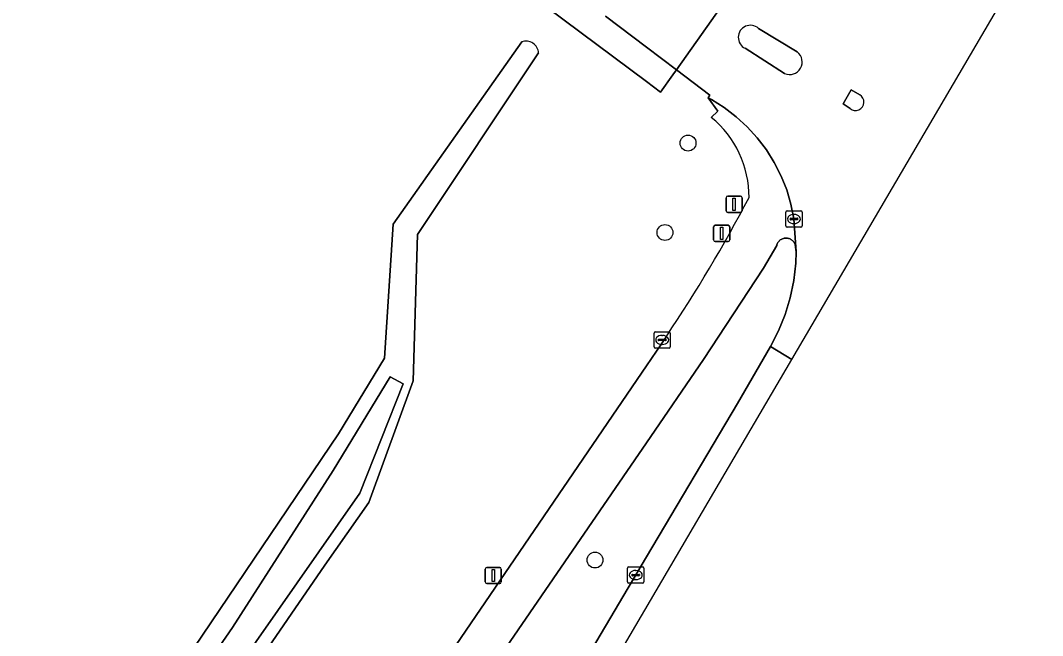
# Model space of a CAD drawing. Extents: x 158132 to 159664, y 385256 to 387218.
# Drawn here: x 159461.4 to 159524.4, y 385654.8 to 385692.7 of the extents above; entities that cross this region are included whole.
import ezdxf

# ---------------------------------------------------------------- set-up
doc = ezdxf.new("R2010")
doc.units = 0
for name, color, linetype in [('IMGEO_Berm_groen', 7, 'Continuous'), ('IMGEO_Boom', 7, 'Continuous'), ('IMGEO_Fietspad_gesloten', 7, 'Continuous'), ('IMGEO_Fietspad_open', 7, 'Continuous'), ('IMGEO_Gemengd_bos', 7, 'Continuous'), ('IMGEO_Kolk', 7, 'Continuous'), ('IMGEO_Lichtmast', 7, 'Continuous'), ('IMGEO_Oever', 7, 'Continuous'), ('IMGEO_Rijbaan_lokaal_gesloten', 7, 'Continuous'), ('IMGEO_Rioolput', 7, 'Continuous'), ('IMGEO_Verkeersbordpaal', 7, 'Continuous'), ('IMGEO_Verkeerseiland_gesloten', 7, 'Continuous'), ('IMGEO_Verkeerseiland_open', 7, 'Continuous'), ('IMGEO_Waterloop', 7, 'Continuous')]:
    doc.layers.add(name, color=color, linetype=linetype)

msp = doc.modelspace()

# ---------------------------------------------------------------- linework, layer by layer
at = {"layer": 'IMGEO_Berm_groen'}
msp.add_lwpolyline([(159492.687, 385647.267), (159500, 385659.649), (159505.616, 385669.1), (159507.647, 385672.616), (159508.143, 385673.583), (159508.55, 385674.59), (159508.866, 385675.63), (159509.088, 385676.694), (159509.213, 385677.773), (159509.243, 385678.46), (159509.201, 385678.758), (159509.195, 385678.81), (159509.185, 385678.862), (159509.17, 385678.913), (159509.15, 385678.962), (159509.127, 385679.009), (159509.099, 385679.054), (159509.067, 385679.096), (159509.031, 385679.135), (159508.993, 385679.171), (159508.951, 385679.203), (159508.906, 385679.232), (159508.859, 385679.256), (159508.81, 385679.276), (159508.76, 385679.291), (159508.708, 385679.302), (159508.656, 385679.309), (159508.603, 385679.31), (159508.55, 385679.307), (159508.498, 385679.299), (159508.447, 385679.287), (159508.397, 385679.27), (159508.349, 385679.248), (159508.303, 385679.223), (159508.259, 385679.193), (159508.218, 385679.16), (159508.18, 385679.123), (159508.146, 385679.083), (159508.115, 385679.04), (159508.089, 385678.994), (159508.066, 385678.946), (159508.048, 385678.896), (159508.038, 385678.859), (159507.223, 385677.452), (159503.525, 385671.819), (159500, 385666.681), (159485.615, 385645.713)], dxfattribs=at)
at = {"layer": 'IMGEO_Boom'}
for centre in [(159502.57, 385685.171), (159501.144, 385679.655), (159496.829, 385659.449)]:
    msp.add_circle(centre, 0.489, dxfattribs=at)
at = {"layer": 'IMGEO_Fietspad_gesloten'}
for points in [[(159500, 385666.681), (159503.525, 385671.819), (159507.223, 385677.452), (159508.038, 385678.859), (159508.048, 385678.896), (159508.066, 385678.946), (159508.089, 385678.994), (159508.115, 385679.04), (159508.146, 385679.083), (159508.18, 385679.123), (159508.218, 385679.16), (159508.259, 385679.193), (159508.303, 385679.223), (159508.349, 385679.248), (159508.397, 385679.27), (159508.447, 385679.287), (159508.498, 385679.299), (159508.55, 385679.307), (159508.603, 385679.31), (159508.656, 385679.309), (159508.708, 385679.302), (159508.76, 385679.291), (159508.81, 385679.276), (159508.859, 385679.256), (159508.906, 385679.232), (159508.951, 385679.203), (159508.993, 385679.171), (159509.031, 385679.135), (159509.067, 385679.096), (159509.099, 385679.054), (159509.127, 385679.009), (159509.15, 385678.962), (159509.17, 385678.913), (159509.185, 385678.862), (159509.195, 385678.81), (159509.201, 385678.758), (159509.243, 385678.46), (159509.103, 385680.488), (159508.918, 385681.394), (159508.652, 385682.28), (159508.308, 385683.139), (159507.889, 385683.964), (159507.398, 385684.748), (159506.839, 385685.485), (159506.216, 385686.169), (159505.535, 385686.795), (159504.8, 385687.357), (159504.018, 385687.852), (159503.813, 385687.966), (159504.4, 385687.141), (159504.003, 385686.745)], [(159501.232, 385673.246), (159500, 385671.439), (159467.795, 385624.195), (159462.952, 385616.695)], [(159465.304, 385615.407), (159470.101, 385622.763), (159484.366, 385643.892), (159485.615, 385645.713), (159500, 385666.681)]]:
    msp.add_lwpolyline(points, dxfattribs=at)
for centre, radius, start, end in [((159500.061, 385681.872), 6.268, 359.40079, 51.03498), ((159422.426, 385725.968), 94.816, 326.21707, 332.24007)]:
    msp.add_arc(centre, radius, start, end, dxfattribs=at)
at = {"layer": 'IMGEO_Fietspad_open'}
msp.add_lwpolyline([(159489.561, 385696.503), (159493.882, 385693.526), (159500, 385688.965), (159500.873, 385688.314), (159501.64, 385689.373), (159501.863, 385689.681), (159500, 385691.091), (159497.476, 385693.001)], dxfattribs=at)
at = {"layer": 'IMGEO_Gemengd_bos'}
for points in [[(159504.003, 385686.745), (159504.4, 385687.141), (159503.813, 385687.966), (159503.905, 385688.135), (159501.863, 385689.681), (159501.64, 385689.373), (159500.873, 385688.314), (159500, 385688.965), (159493.882, 385693.526), (159489.561, 385696.503)], [(159331.512, 385623.597), (159362.376, 385606.446), (159365.918, 385604.015), (159416.367, 385572.963), (159445.368, 385614.517), (159481.014, 385667.243), (159483.848, 385671.897), (159484.375, 385680.168), (159492.315, 385691.406)], [(159493.352, 385690.734), (159485.879, 385679.522), (159485.62, 385670.506), (159482.886, 385662.99), (159480.165, 385659.135), (159448.136, 385612.543), (159419.165, 385571.033), (159417.864, 385569.346), (159360.801, 385604.704), (159330.651, 385621.297)], [(159398.87, 385528.731), (159422.983, 385564.547), (159448.11, 385601.527), (159451.071, 385605.708), (159452.241, 385606.73), (159453.89, 385607.616), (159454.789, 385607.713), (159455.576, 385608.317), (159456.774, 385608.57), (159457.009, 385608.467), (159462.952, 385616.695), (159467.795, 385624.195), (159500, 385671.439), (159501.232, 385673.246)]]:
    msp.add_lwpolyline(points, dxfattribs=at)
for centre, radius, start, end in [((159492.583, 385690.683), 0.771, 3.79207, 110.31958), ((159500.061, 385681.872), 6.268, 359.40079, 51.03498), ((159422.426, 385725.968), 94.816, 326.21707, 332.24007)]:
    msp.add_arc(centre, radius, start, end, dxfattribs=at)
at = {"layer": 'IMGEO_Kolk'}
for p, q in [((159508.601, 385680.061), (159508.601, 385680.913)), ((159508.676, 385680.987), (159509.528, 385680.987)), ((159509.089, 385680.767), (159509.114, 385680.767)), ((159509.602, 385680.913), (159509.602, 385680.061)), ((159508.86, 385680.481), (159508.86, 385680.493)), ((159509.298, 385680.444), (159508.9, 385680.444)), ((159508.903, 385680.53), (159509.301, 385680.53)), ((159509.112, 385680.207), (159509.087, 385680.207)), ((159509.344, 385680.493), (159509.344, 385680.481)), ((159509.528, 385679.987), (159508.676, 385679.987)), ((159498.842, 385658.099), (159498.842, 385658.951)), ((159498.917, 385659.025), (159499.769, 385659.025)), ((159499.33, 385658.805), (159499.355, 385658.805)), ((159499.843, 385658.951), (159499.843, 385658.099)), ((159499.769, 385658.025), (159498.917, 385658.025)), ((159499.101, 385658.519), (159499.101, 385658.531)), ((159499.539, 385658.482), (159499.141, 385658.482)), ((159499.144, 385658.568), (159499.542, 385658.568)), ((159499.353, 385658.245), (159499.328, 385658.245)), ((159499.585, 385658.531), (159499.585, 385658.519))]:
    msp.add_line(p, q, dxfattribs=at)
for points in [[(159508.601, 385680.061), (159508.601, 385680.913)], [(159508.676, 385680.987), (159509.528, 385680.987)], [(159509.602, 385680.913), (159509.602, 385680.061)], [(159509.528, 385679.987), (159508.676, 385679.987)], [(159498.842, 385658.099), (159498.842, 385658.951)], [(159498.917, 385659.025), (159499.769, 385659.025)], [(159499.843, 385658.951), (159499.843, 385658.099)], [(159499.769, 385658.025), (159498.917, 385658.025)]]:
    msp.add_lwpolyline(points, dxfattribs=at)
for centre, radius, start, end in [((159508.678, 385680.911), 0.0765, 91.55205, 178.44795), ((159508.678, 385680.911), 0.0765, 91.55205, 178.44795), ((159509.526, 385680.911), 0.0765, 1.55205, 88.44795), ((159509.526, 385680.911), 0.0765, 1.55205, 88.44795), ((159508.9, 385680.49), 0.0403, 85.87752, 175.75265), ((159508.897, 385680.48), 0.0366, 178.93798, 274.71019), ((159509.301, 385680.487), 0.043, 264.86636, 352.45326), ((159509.305, 385680.492), 0.0386, 1.73085, 96.63898), ((159508.678, 385680.063), 0.0765, 181.55205, 268.44795), ((159508.678, 385680.063), 0.0765, 181.55205, 268.44795), ((159509.526, 385680.063), 0.0765, 271.55205, 358.44795), ((159509.526, 385680.063), 0.0765, 271.55205, 358.44795), ((159498.919, 385658.949), 0.0765, 91.55205, 178.44795), ((159498.919, 385658.949), 0.0765, 91.55205, 178.44795), ((159499.767, 385658.949), 0.0765, 1.55205, 88.44795), ((159499.767, 385658.949), 0.0765, 1.55205, 88.44795), ((159498.919, 385658.101), 0.0765, 181.55205, 268.44795), ((159498.919, 385658.101), 0.0765, 181.55205, 268.44795), ((159499.141, 385658.528), 0.0403, 85.87752, 175.75265), ((159499.138, 385658.518), 0.0366, 178.93798, 274.71019), ((159499.542, 385658.525), 0.043, 264.86636, 352.45326), ((159499.546, 385658.53), 0.0386, 1.73085, 96.63898), ((159499.767, 385658.101), 0.0765, 271.55205, 358.44795), ((159499.767, 385658.101), 0.0765, 271.55205, 358.44795)]:
    msp.add_arc(centre, radius, start, end, dxfattribs=at)
for centre, major_axis, ratio, start_param, end_param in [((159509.088, 385680.487), (-0.387, 0.002), 0.722429, 4.712389, 7.853982), ((159509.113, 385680.487), (-0.39, 0.002), 0.717154, 1.570796, 4.712389), ((159499.329, 385658.525), (-0.387, 0.002), 0.722429, 4.712389, 7.853982), ((159499.354, 385658.525), (-0.39, 0.002), 0.717154, 1.570796, 4.712389)]:
    msp.add_ellipse(centre, major_axis=major_axis, ratio=ratio, start_param=start_param, end_param=end_param, dxfattribs=at)
at = {"layer": 'IMGEO_Lichtmast'}
for p, q in [((159504.248, 385680.101), (159505.038, 385680.101)), ((159505.038, 385680.101), (159504.248, 385680.101)), ((159504.148, 385679.201), (159504.148, 385680.001)), ((159504.148, 385680.001), (159504.148, 385679.201)), ((159505.138, 385680.001), (159505.138, 385679.201)), ((159505.138, 385679.201), (159505.138, 385680.001)), ((159505.038, 385679.101), (159504.248, 385679.101)), ((159504.248, 385679.101), (159505.038, 385679.101)), ((159490.061, 385658.097), (159490.061, 385658.897)), ((159490.061, 385658.897), (159490.061, 385658.097)), ((159490.161, 385658.997), (159490.951, 385658.997)), ((159490.951, 385658.997), (159490.161, 385658.997)), ((159491.051, 385658.897), (159491.051, 385658.097)), ((159491.051, 385658.097), (159491.051, 385658.897)), ((159490.951, 385657.997), (159490.161, 385657.997)), ((159490.161, 385657.997), (159490.951, 385657.997))]:
    msp.add_line(p, q, dxfattribs=at)
for points in [[(159504.568, 385679.976), (159504.718, 385679.976), (159504.718, 385679.226), (159504.568, 385679.226), (159504.568, 385679.976)], [(159490.481, 385658.872), (159490.631, 385658.872), (159490.631, 385658.122), (159490.481, 385658.122), (159490.481, 385658.872)]]:
    msp.add_lwpolyline(points, dxfattribs=at)
for centre, start, end in [((159504.248, 385680.001), 90, 180), ((159504.248, 385680.001), 90, 180), ((159505.038, 385680.001), 0, 90), ((159505.038, 385680.001), 360, 90), ((159504.248, 385679.201), 180, 270), ((159504.248, 385679.201), 180, 270), ((159505.038, 385679.201), 270, 0), ((159505.038, 385679.201), 270, 0), ((159490.161, 385658.897), 90, 180), ((159490.161, 385658.897), 90, 180), ((159490.951, 385658.897), 0, 90), ((159490.951, 385658.897), 360, 90), ((159490.161, 385658.097), 180, 270), ((159490.161, 385658.097), 180, 270), ((159490.951, 385658.097), 270, 0), ((159490.951, 385658.097), 270, 0)]:
    msp.add_arc(centre, 0.1, start, end, dxfattribs=at)
at = {"layer": 'IMGEO_Oever'}
for points in [[(159492.315, 385691.406), (159484.375, 385680.168), (159483.848, 385671.897), (159481.014, 385667.243), (159445.368, 385614.517), (159416.367, 385572.963), (159365.918, 385604.015), (159362.376, 385606.446), (159331.512, 385623.597)], [(159330.651, 385621.297), (159360.801, 385604.704), (159417.864, 385569.346), (159419.165, 385571.033), (159448.136, 385612.543), (159480.165, 385659.135), (159482.886, 385662.99), (159485.62, 385670.506), (159485.879, 385679.522), (159493.352, 385690.734)], [(159416.874, 385571.895), (159474.475, 385655.292), (159480.675, 385664.974), (159484.199, 385670.749), (159485.006, 385670.324), (159482.331, 385663.572), (159417.447, 385570.791)]]:
    msp.add_lwpolyline(points, dxfattribs=at)
msp.add_arc((159492.583, 385690.683), 0.771, 3.79207, 110.31958, dxfattribs=at)
at = {"layer": 'IMGEO_Rijbaan_lokaal_gesloten'}
for points in [[(159497.476, 385693.001), (159500, 385691.091), (159501.863, 385689.681), (159506.724, 385696.603), (159505.357, 385697.249), (159505.344, 385697.255), (159499.691, 385699.925), (159493.002, 385703.831), (159490.966, 385704.917), (159487.215, 385707.187), (159483.252, 385709.974)], [(159508.972, 385671.83), (159521.594, 385693.348), (159524.435, 385697.771), (159521.095, 385700.04), (159520.69, 385699.389), (159520.615, 385699.294), (159520.526, 385699.181), (159518.868, 385697.08)], [(159506.724, 385696.603), (159501.863, 385689.681), (159503.905, 385688.135), (159503.813, 385687.966), (159504.018, 385687.852), (159504.8, 385687.357), (159505.535, 385686.795), (159506.216, 385686.169), (159506.839, 385685.485), (159507.398, 385684.748), (159507.889, 385683.964), (159508.308, 385683.139), (159508.652, 385682.28), (159508.918, 385681.394), (159509.103, 385680.488), (159509.243, 385678.46), (159509.213, 385677.773), (159509.088, 385676.694), (159508.866, 385675.63), (159508.55, 385674.59), (159508.143, 385673.583), (159507.647, 385672.616), (159508.972, 385671.83)], [(159506.914, 385692.248), (159509.307, 385690.794)], [(159508.528, 385689.459), (159506.085, 385691.016)], [(159512.561, 385687.299), (159512.139, 385687.6), (159512.639, 385688.456), (159513.162, 385688.156)], [(159381.181, 385462.724), (159429.52, 385536.377), (159508.972, 385671.83), (159507.647, 385672.616), (159505.616, 385669.1), (159500, 385659.649), (159492.687, 385647.267), (159492.063, 385646.21), (159486.491, 385636.827), (159474.05, 385615.878), (159442.227, 385561.786), (159440.793, 385559.563), (159438.122, 385555.049), (159427.275, 385538.785), (159415.675, 385521.795)]]:
    msp.add_lwpolyline(points, dxfattribs=at)
for centre, radius, start, end in [((159506.415, 385691.689), 0.749, 48.21193, 243.91567), ((159508.829, 385690.178), 0.78, 247.3029, 52.16822), ((159512.895, 385687.704), 0.525, 230.49621, 59.42109)]:
    msp.add_arc(centre, radius, start, end, dxfattribs=at)
at = {"layer": 'IMGEO_Rioolput'}
for p, q in [((159500.473, 385672.602), (159500.473, 385673.454)), ((159500.548, 385673.528), (159501.4, 385673.528)), ((159500.961, 385673.308), (159500.986, 385673.308)), ((159501.474, 385673.454), (159501.474, 385672.602)), ((159501.4, 385672.528), (159500.548, 385672.528)), ((159500.732, 385673.022), (159500.732, 385673.034)), ((159501.17, 385672.985), (159500.772, 385672.985)), ((159500.775, 385673.071), (159501.173, 385673.071)), ((159500.984, 385672.748), (159500.959, 385672.748)), ((159501.216, 385673.034), (159501.216, 385673.022))]:
    msp.add_line(p, q, dxfattribs=at)
for points in [[(159500.473, 385672.602), (159500.473, 385673.454)], [(159500.548, 385673.528), (159501.4, 385673.528)], [(159501.474, 385673.454), (159501.474, 385672.602)], [(159501.4, 385672.528), (159500.548, 385672.528)]]:
    msp.add_lwpolyline(points, dxfattribs=at)
for centre, radius, start, end in [((159500.55, 385673.452), 0.0765, 91.55205, 178.44795), ((159500.55, 385673.452), 0.0765, 91.55205, 178.44795), ((159501.398, 385673.452), 0.0765, 1.55205, 88.44795), ((159501.398, 385673.452), 0.0765, 1.55205, 88.44795), ((159500.55, 385672.604), 0.0765, 181.55205, 268.44795), ((159500.55, 385672.604), 0.0765, 181.55205, 268.44795), ((159500.772, 385673.031), 0.0403, 85.87752, 175.75265), ((159500.769, 385673.021), 0.0366, 178.93798, 274.71019), ((159501.173, 385673.028), 0.043, 264.86636, 352.45326), ((159501.177, 385673.033), 0.0386, 1.73085, 96.63898), ((159501.398, 385672.604), 0.0765, 271.55205, 358.44795), ((159501.398, 385672.604), 0.0765, 271.55205, 358.44795)]:
    msp.add_arc(centre, radius, start, end, dxfattribs=at)
for centre, major_axis, ratio, start_param, end_param in [((159500.96, 385673.028), (-0.387, 0.002), 0.722429, 4.712389, 7.853982), ((159500.985, 385673.028), (-0.39, 0.002), 0.717154, 1.570796, 4.712389)]:
    msp.add_ellipse(centre, major_axis=major_axis, ratio=ratio, start_param=start_param, end_param=end_param, dxfattribs=at)
at = {"layer": 'IMGEO_Verkeersbordpaal'}
for p, q in [((159504.914, 385680.996), (159504.914, 385681.796)), ((159504.914, 385681.796), (159504.914, 385680.996)), ((159505.014, 385681.896), (159505.804, 385681.896)), ((159505.804, 385681.896), (159505.014, 385681.896)), ((159505.904, 385681.796), (159505.904, 385680.996)), ((159505.904, 385680.996), (159505.904, 385681.796)), ((159505.804, 385680.896), (159505.014, 385680.896)), ((159505.014, 385680.896), (159505.804, 385680.896))]:
    msp.add_line(p, q, dxfattribs=at)
msp.add_lwpolyline([(159505.334, 385681.771), (159505.484, 385681.771), (159505.484, 385681.021), (159505.334, 385681.021), (159505.334, 385681.771)], dxfattribs=at)
for centre, start, end in [((159505.014, 385681.796), 90, 180), ((159505.014, 385681.796), 90, 180), ((159505.804, 385681.796), 0, 90), ((159505.804, 385681.796), 360, 90), ((159505.014, 385680.996), 180, 270), ((159505.014, 385680.996), 180, 270), ((159505.804, 385680.996), 270, 0), ((159505.804, 385680.996), 270, 0)]:
    msp.add_arc(centre, 0.1, start, end, dxfattribs=at)
at = {"layer": 'IMGEO_Verkeerseiland_gesloten'}
for points in [[(159509.307, 385690.794), (159506.914, 385692.248)], [(159506.085, 385691.016), (159508.528, 385689.459)]]:
    msp.add_lwpolyline(points, dxfattribs=at)
for centre, radius, start, end in [((159506.415, 385691.689), 0.749, 48.21193, 243.91567), ((159508.829, 385690.178), 0.78, 247.3029, 52.16822)]:
    msp.add_arc(centre, radius, start, end, dxfattribs=at)
at = {"layer": 'IMGEO_Verkeerseiland_open'}
msp.add_lwpolyline([(159513.162, 385688.156), (159512.639, 385688.456), (159512.139, 385687.6), (159512.561, 385687.299)], dxfattribs=at)
msp.add_arc((159512.895, 385687.704), 0.525, 230.49621, 59.42109, dxfattribs=at)
at = {"layer": 'IMGEO_Waterloop'}
msp.add_lwpolyline([(159417.447, 385570.791), (159482.331, 385663.572), (159485.006, 385670.324), (159484.199, 385670.749), (159480.675, 385664.974), (159474.475, 385655.292), (159416.874, 385571.895)], dxfattribs=at)

doc.saveas('drawing.dxf')
